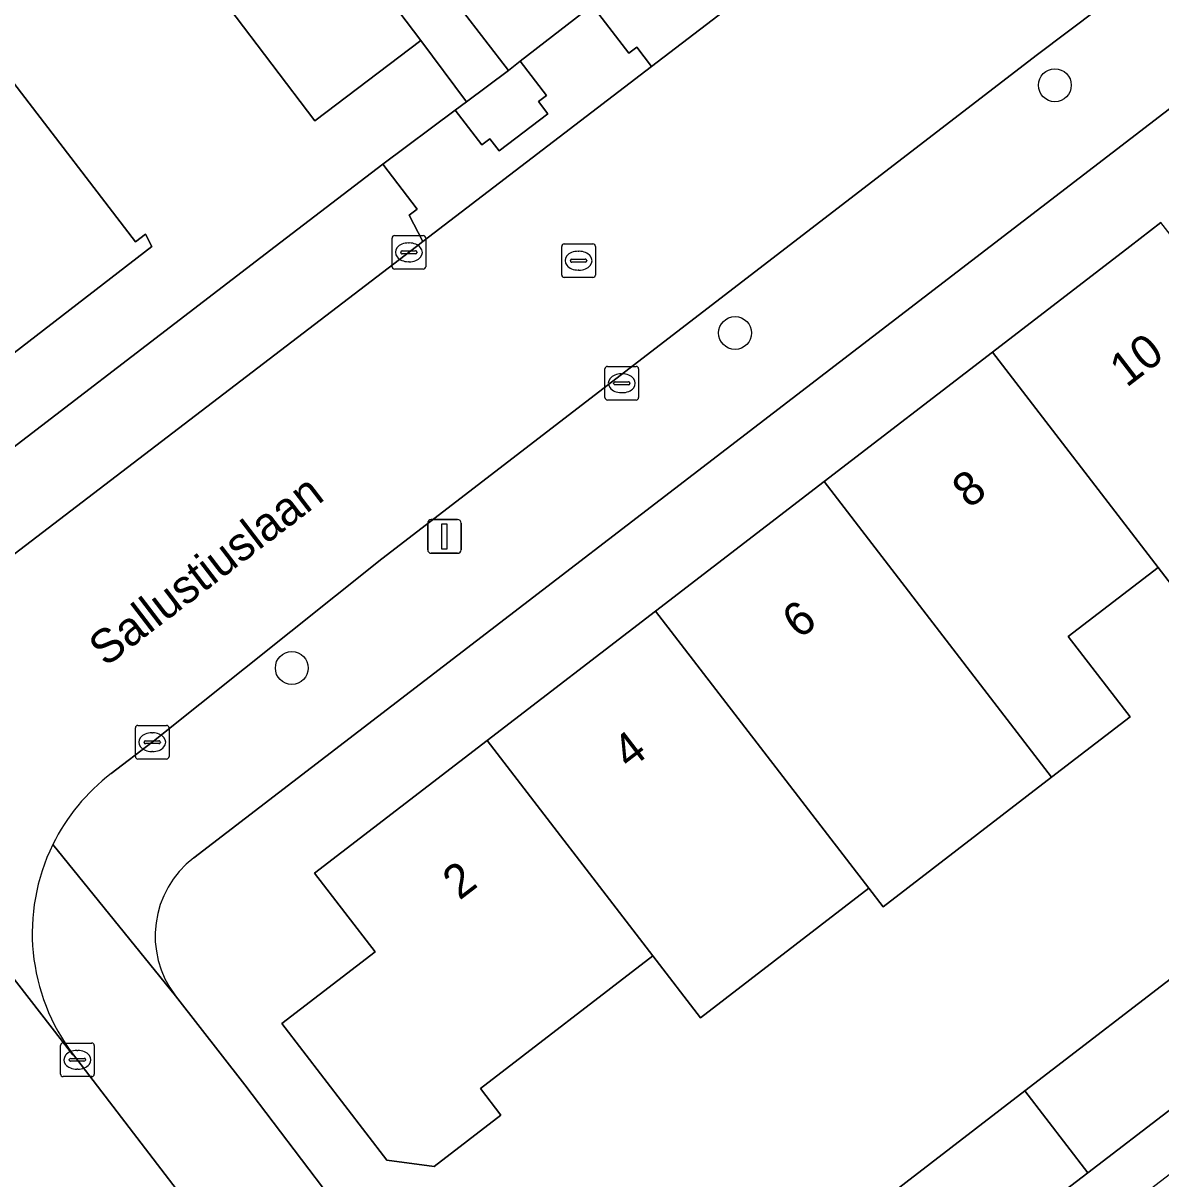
# Model space of a CAD drawing. Extents: x 159352 to 160617, y 385888 to 387323.
# Drawn here: x 159861.21 to 159895.03, y 386722.27 to 386756.64 of the extents above; entities that cross this region are included whole.
import ezdxf

# ---------------------------------------------------------------- set-up
doc = ezdxf.new("R2010")
doc.units = 0
for name, color, linetype in [('IMGEO_Boom', 7, 'Continuous'), ('IMGEO_Erf', 7, 'Continuous'), ('IMGEO_Kolk', 7, 'Continuous'), ('IMGEO_Lichtmast', 7, 'Continuous'), ('IMGEO_Muur', 7, 'Continuous'), ('IMGEO_Openbare_ruimte_label', 7, 'Continuous'), ('IMGEO_Pand', 7, 'Continuous'), ('IMGEO_Pand_nummerreeks', 7, 'Continuous'), ('IMGEO_Rijbaan_lokaal_open', 7, 'Continuous'), ('IMGEO_Rioolput', 7, 'Continuous'), ('IMGEO_Voetpad_open', 7, 'Continuous')]:
    doc.layers.add(name, color=color, linetype=linetype)

msp = doc.modelspace()

# ---------------------------------------------------------------- linework, layer by layer
at = {"layer": 'IMGEO_Boom'}
for centre in [(159891.875, 386754.795), (159882.369, 386747.428), (159869.194, 386737.465)]:
    msp.add_circle(centre, 0.489, dxfattribs=at)
at = {"layer": 'IMGEO_Erf'}
for points in [[(159868.698, 386750), (159871.896, 386752.452), (159874.047, 386754.055), (159874.384, 386754.306), (159873.03, 386756.125), (159869.881, 386753.741), (159866.048, 386758.803), (159869.197, 386761.187), (159867.899, 386762.782), (159865.933, 386761.267), (159863.237, 386764.766), (159860.827, 386767.894), (159862.793, 386769.409), (159860.224, 386772.635)], [(159897.758, 386755.993), (159889.952, 386750), (159866.277, 386731.823)], [(159860.936, 386754.862), (159864.546, 386750.136), (159864.844, 386750.366), (159865.036, 386750), (159857.924, 386744.517)], [(159896.532, 386738.395), (159894.946, 386740.456), (159892.272, 386738.4), (159894.11, 386736.01), (159891.777, 386734.216), (159886.769, 386730.365), (159886.345, 386730.916), (159881.339, 386727.066), (159879.925, 386728.904), (159874.798, 386724.962), (159875.408, 386724.169), (159873.426, 386722.645), (159872.023, 386722.829), (159868.896, 386726.896), (159871.671, 386729.029), (159869.873, 386731.367), (159874.999, 386735.309), (159880.006, 386739.159), (159885.013, 386743.01), (159890.02, 386746.861), (159894.103, 386750), (159895.029, 386750.712)], [(159858.332, 386742.051), (159868.698, 386750)], [(159865.733, 386727.719), (159867.797, 386725.071), (159876.223, 386713.967), (159876.438, 386713.684), (159876.578, 386713.502), (159878.288, 386711.271), (159882.712, 386714.678), (159880.678, 386717.331), (159885.803, 386721.261), (159885.979, 386721.032), (159890.985, 386724.886), (159895.989, 386728.74), (159900.993, 386732.593), (159906, 386736.449)]]:
    msp.add_lwpolyline(points, dxfattribs=at)
msp.add_arc((159868.064, 386729.498), 2.932, 127.5455, 217.353, dxfattribs=at)
at = {"layer": 'IMGEO_Kolk'}
for p, q in [((159872.172, 386749.4), (159872.172, 386750.252)), ((159872.247, 386750.326), (159873.099, 386750.326)), ((159872.66, 386750.106), (159872.685, 386750.106)), ((159873.173, 386750.252), (159873.173, 386749.4)), ((159872.431, 386749.82), (159872.431, 386749.832)), ((159872.869, 386749.783), (159872.471, 386749.783)), ((159872.474, 386749.869), (159872.872, 386749.869)), ((159872.915, 386749.832), (159872.915, 386749.82)), ((159872.683, 386749.546), (159872.658, 386749.546)), ((159873.099, 386749.326), (159872.247, 386749.326)), ((159878.501, 386745.507), (159878.501, 386746.359)), ((159878.576, 386746.433), (159879.428, 386746.433)), ((159879.502, 386746.359), (159879.502, 386745.507)), ((159878.803, 386745.976), (159879.201, 386745.976)), ((159878.989, 386746.213), (159879.014, 386746.213)), ((159878.76, 386745.927), (159878.76, 386745.939)), ((159879.198, 386745.89), (159878.8, 386745.89)), ((159879.012, 386745.653), (159878.987, 386745.653)), ((159879.244, 386745.939), (159879.244, 386745.927)), ((159879.428, 386745.433), (159878.576, 386745.433)), ((159864.543, 386734.832), (159864.543, 386735.684)), ((159864.618, 386735.758), (159865.47, 386735.758)), ((159865.544, 386735.684), (159865.544, 386734.832)), ((159864.845, 386735.301), (159865.243, 386735.301)), ((159865.031, 386735.538), (159865.056, 386735.538)), ((159864.802, 386735.252), (159864.802, 386735.264)), ((159865.24, 386735.215), (159864.842, 386735.215)), ((159865.054, 386734.978), (159865.029, 386734.978)), ((159865.286, 386735.264), (159865.286, 386735.252)), ((159865.47, 386734.758), (159864.618, 386734.758)), ((159862.319, 386725.387), (159862.319, 386726.239)), ((159862.394, 386726.313), (159863.246, 386726.313)), ((159862.807, 386726.093), (159862.832, 386726.093)), ((159863.32, 386726.239), (159863.32, 386725.387)), ((159862.578, 386725.807), (159862.578, 386725.819)), ((159863.016, 386725.77), (159862.618, 386725.77)), ((159862.621, 386725.856), (159863.019, 386725.856)), ((159863.062, 386725.819), (159863.062, 386725.807)), ((159862.83, 386725.533), (159862.805, 386725.533)), ((159863.246, 386725.313), (159862.394, 386725.313))]:
    msp.add_line(p, q, dxfattribs=at)
for points in [[(159872.172, 386749.4), (159872.172, 386750.252)], [(159872.247, 386750.326), (159873.099, 386750.326)], [(159873.173, 386750.252), (159873.173, 386749.4)], [(159873.099, 386749.326), (159872.247, 386749.326)], [(159878.501, 386745.507), (159878.501, 386746.359)], [(159878.576, 386746.433), (159879.428, 386746.433)], [(159879.502, 386746.359), (159879.502, 386745.507)], [(159879.428, 386745.433), (159878.576, 386745.433)], [(159864.543, 386734.832), (159864.543, 386735.684)], [(159864.618, 386735.758), (159865.47, 386735.758)], [(159865.544, 386735.684), (159865.544, 386734.832)], [(159865.47, 386734.758), (159864.618, 386734.758)], [(159862.319, 386725.387), (159862.319, 386726.239)], [(159862.394, 386726.313), (159863.246, 386726.313)], [(159863.32, 386726.239), (159863.32, 386725.387)], [(159863.246, 386725.313), (159862.394, 386725.313)]]:
    msp.add_lwpolyline(points, dxfattribs=at)
for centre, radius, start, end in [((159872.249, 386750.25), 0.0765, 91.552, 178.448), ((159872.249, 386750.25), 0.0765, 91.552, 178.448), ((159873.097, 386750.25), 0.0765, 1.552, 88.448), ((159873.097, 386750.25), 0.0765, 1.552, 88.448), ((159872.471, 386749.829), 0.0403, 85.8775, 175.7526), ((159872.468, 386749.819), 0.0366, 178.938, 274.7102), ((159872.872, 386749.826), 0.043, 264.8664, 352.4533), ((159872.876, 386749.831), 0.0386, 1.7309, 96.639), ((159872.249, 386749.402), 0.0765, 181.552, 268.448), ((159872.249, 386749.402), 0.0765, 181.552, 268.448), ((159873.097, 386749.402), 0.0765, 271.552, 358.448), ((159873.097, 386749.402), 0.0765, 271.552, 358.448), ((159878.578, 386746.357), 0.0765, 91.552, 178.448), ((159878.578, 386746.357), 0.0765, 91.552, 178.448), ((159879.426, 386746.357), 0.0765, 1.552, 88.448), ((159879.426, 386746.357), 0.0765, 1.552, 88.448), ((159878.8, 386745.936), 0.0403, 85.8775, 175.7526), ((159879.205, 386745.938), 0.0386, 1.7309, 96.639), ((159878.797, 386745.926), 0.0366, 178.938, 274.7102), ((159879.201, 386745.933), 0.043, 264.8664, 352.4533), ((159878.578, 386745.509), 0.0765, 181.552, 268.448), ((159878.578, 386745.509), 0.0765, 181.552, 268.448), ((159879.426, 386745.509), 0.0765, 271.552, 358.448), ((159879.426, 386745.509), 0.0765, 271.552, 358.448), ((159864.62, 386735.682), 0.0765, 91.552, 178.448), ((159864.62, 386735.682), 0.0765, 91.552, 178.448), ((159865.468, 386735.682), 0.0765, 1.552, 88.448), ((159865.468, 386735.682), 0.0765, 1.552, 88.448), ((159864.842, 386735.261), 0.0403, 85.8775, 175.7526), ((159865.247, 386735.263), 0.0386, 1.7309, 96.639), ((159864.839, 386735.251), 0.0366, 178.938, 274.7102), ((159865.243, 386735.258), 0.043, 264.8664, 352.4533), ((159864.62, 386734.834), 0.0765, 181.552, 268.448), ((159864.62, 386734.834), 0.0765, 181.552, 268.448), ((159865.468, 386734.834), 0.0765, 271.552, 358.448), ((159865.468, 386734.834), 0.0765, 271.552, 358.448), ((159862.396, 386726.237), 0.0765, 91.552, 178.448), ((159862.396, 386726.237), 0.0765, 91.552, 178.448), ((159863.244, 386726.237), 0.0765, 1.552, 88.448), ((159863.244, 386726.237), 0.0765, 1.552, 88.448), ((159862.618, 386725.816), 0.0403, 85.8775, 175.7526), ((159862.615, 386725.806), 0.0366, 178.938, 274.7102), ((159863.019, 386725.813), 0.043, 264.8664, 352.4533), ((159863.023, 386725.818), 0.0386, 1.7309, 96.639), ((159862.396, 386725.389), 0.0765, 181.552, 268.448), ((159862.396, 386725.389), 0.0765, 181.552, 268.448), ((159863.244, 386725.389), 0.0765, 271.552, 358.448), ((159863.244, 386725.389), 0.0765, 271.552, 358.448)]:
    msp.add_arc(centre, radius, start, end, dxfattribs=at)
for centre, major_axis, ratio, start_param, end_param in [((159872.659, 386749.826), (-0.387, 0.002), 0.722429, 4.712389, 7.853982), ((159872.684, 386749.826), (-0.39, 0.002), 0.717154, 1.570796, 4.712389), ((159878.988, 386745.933), (-0.387, 0.002), 0.722429, 4.712389, 7.853982), ((159879.013, 386745.933), (-0.39, 0.002), 0.717154, 1.570796, 4.712389), ((159865.03, 386735.258), (-0.387, 0.002), 0.722429, 4.712389, 7.853982), ((159865.055, 386735.258), (-0.39, 0.002), 0.717154, 1.570796, 4.712389), ((159862.806, 386725.813), (-0.387, 0.002), 0.722429, 4.712389, 7.853982), ((159862.831, 386725.813), (-0.39, 0.002), 0.717154, 1.570796, 4.712389)]:
    msp.add_ellipse(centre, major_axis=major_axis, ratio=ratio, start_param=start_param, end_param=end_param, dxfattribs=at)
at = {"layer": 'IMGEO_Lichtmast'}
for p, q in [((159873.333, 386741.877), (159874.123, 386741.877)), ((159874.123, 386741.877), (159873.333, 386741.877)), ((159873.233, 386740.977), (159873.233, 386741.777)), ((159873.233, 386741.777), (159873.233, 386740.977)), ((159874.223, 386741.777), (159874.223, 386740.977)), ((159874.223, 386740.977), (159874.223, 386741.777)), ((159874.123, 386740.877), (159873.333, 386740.877)), ((159873.333, 386740.877), (159874.123, 386740.877))]:
    msp.add_line(p, q, dxfattribs=at)
msp.add_lwpolyline([(159873.653, 386741.752), (159873.803, 386741.752), (159873.803, 386741.002), (159873.653, 386741.002), (159873.653, 386741.752)], dxfattribs=at)
for centre, start, end in [((159873.333, 386741.777), 90, 180), ((159873.333, 386741.777), 90, 180), ((159874.123, 386741.777), 0, 90), ((159874.123, 386741.777), 360, 90), ((159873.333, 386740.977), 180, 270), ((159873.333, 386740.977), 180, 270), ((159874.123, 386740.977), 270, 0), ((159874.123, 386740.977), 270, 0)]:
    msp.add_arc(centre, 0.1, start, end, dxfattribs=at)
at = {"layer": 'IMGEO_Muur'}
msp.add_lwpolyline([(159867.797, 386725.071), (159876.223, 386713.967)], dxfattribs=at)
at = {"layer": 'IMGEO_Pand'}
for points in [[(159875.982, 386755.507), (159878.122, 386757.167), (159878.815, 386757.704), (159877.405, 386759.522), (159873.513, 386764.539), (159870.331, 386762.071), (159874.223, 386757.054), (159875.633, 386755.236)], [(159873.03, 386756.125), (159869.197, 386761.187), (159866.048, 386758.803), (159869.881, 386753.741)], [(159854.568, 386750), (159854.067, 386749.617), (159854.195, 386749.452), (159854.428, 386749.633), (159857.923, 386745.1), (159857.641, 386744.883), (159857.924, 386744.517), (159865.036, 386750), (159864.844, 386750.366), (159864.546, 386750.136), (159860.936, 386754.862)], [(159895.577, 386750), (159895.029, 386750.712), (159894.103, 386750), (159890.02, 386746.861), (159894.946, 386740.456), (159896.532, 386738.395), (159901.54, 386742.246), (159899.955, 386744.308)], [(159890.02, 386746.861), (159885.013, 386743.01), (159891.777, 386734.216), (159894.11, 386736.01), (159892.272, 386738.4), (159894.946, 386740.456)], [(159891.777, 386734.216), (159885.013, 386743.01), (159880.006, 386739.159), (159886.345, 386730.916), (159886.769, 386730.365)], [(159886.345, 386730.916), (159880.006, 386739.159), (159874.999, 386735.309), (159879.925, 386728.904), (159881.339, 386727.066)], [(159879.925, 386728.904), (159874.999, 386735.309), (159869.873, 386731.367), (159871.671, 386729.029), (159868.896, 386726.896), (159872.023, 386722.829), (159873.426, 386722.645), (159875.408, 386724.169), (159874.798, 386724.962)], [(159897.868, 386726.297), (159895.989, 386728.74), (159890.985, 386724.886), (159892.855, 386722.455)], [(159892.855, 386722.455), (159890.985, 386724.886), (159885.979, 386721.032), (159887.841, 386718.611)]]:
    msp.add_lwpolyline(points, close=True, dxfattribs=at)
at = {"layer": 'IMGEO_Rijbaan_lokaal_open'}
msp.add_lwpolyline([(159836.607, 386759.97), (159828.052, 386771.09), (159822.454, 386766.789), (159823.149, 386766.032), (159825.138, 386763.437), (159835.441, 386750), (159835.735, 386749.617), (159837.945, 386746.734), (159862.86, 386714.278), (159868.383, 386718.549), (159862.704, 386725.963), (159862.688, 386725.966), (159851.299, 386740.643), (159851.289, 386740.779), (159844.235, 386750)], close=True, dxfattribs=at)
for points in [[(159891.292, 386764.079), (159879.89, 386755.35), (159873.093, 386750.147), (159872.901, 386750), (159859.414, 386739.695)], [(159891.361, 386755.71), (159895.007, 386758.463)], [(159863.821, 386734.324), (159865.044, 386735.258), (159865.084, 386735.29), (159871.869, 386740.713), (159891.361, 386755.71)], [(159851.289, 386740.779), (159851.299, 386740.643), (159862.688, 386725.966), (159862.704, 386725.963)]]:
    msp.add_lwpolyline(points, dxfattribs=at)
for centre, radius, start, end in [((159867.442, 386729.585), 5.964, 127.3794, 153.8528), ((159867.446, 386729.586), 5.968, 153.8811, 217.3767)]:
    msp.add_arc(centre, radius, start, end, dxfattribs=at)
at = {"layer": 'IMGEO_Rioolput'}
for p, q in [((159877.292, 386750.078), (159878.144, 386750.078)), ((159877.217, 386749.152), (159877.217, 386750.004)), ((159877.705, 386749.858), (159877.73, 386749.858)), ((159878.218, 386750.004), (159878.218, 386749.152)), ((159877.476, 386749.572), (159877.476, 386749.584)), ((159877.914, 386749.535), (159877.516, 386749.535)), ((159877.519, 386749.621), (159877.917, 386749.621)), ((159877.96, 386749.584), (159877.96, 386749.572)), ((159878.144, 386749.078), (159877.292, 386749.078)), ((159877.728, 386749.298), (159877.703, 386749.298))]:
    msp.add_line(p, q, dxfattribs=at)
for points in [[(159877.292, 386750.078), (159878.144, 386750.078)], [(159877.217, 386749.152), (159877.217, 386750.004)], [(159878.218, 386750.004), (159878.218, 386749.152)], [(159878.144, 386749.078), (159877.292, 386749.078)]]:
    msp.add_lwpolyline(points, dxfattribs=at)
for centre, radius, start, end in [((159877.294, 386750.002), 0.0765, 91.552, 178.448), ((159877.294, 386750.002), 0.0765, 91.552, 178.448), ((159878.142, 386750.002), 0.0765, 1.552, 88.448), ((159878.142, 386750.002), 0.0765, 1.552, 88.448), ((159877.516, 386749.581), 0.0403, 85.8775, 175.7526), ((159877.513, 386749.571), 0.0366, 178.938, 274.7102), ((159877.917, 386749.578), 0.043, 264.8664, 352.4533), ((159877.921, 386749.583), 0.0386, 1.7309, 96.639), ((159877.294, 386749.154), 0.0765, 181.552, 268.448), ((159877.294, 386749.154), 0.0765, 181.552, 268.448), ((159878.142, 386749.154), 0.0765, 271.552, 358.448), ((159878.142, 386749.154), 0.0765, 271.552, 358.448)]:
    msp.add_arc(centre, radius, start, end, dxfattribs=at)
for centre, major_axis, ratio, start_param, end_param in [((159877.704, 386749.578), (-0.387, 0.002), 0.722429, 4.712389, 7.853982), ((159877.729, 386749.578), (-0.39, 0.002), 0.717154, 1.570796, 4.712389)]:
    msp.add_ellipse(centre, major_axis=major_axis, ratio=ratio, start_param=start_param, end_param=end_param, dxfattribs=at)
at = {"layer": 'IMGEO_Voetpad_open'}
for points in [[(159870.331, 386762.071), (159869.05, 386763.766), (159866.37, 386767.132), (159862.777, 386771.647), (159861.305, 386773.495), (159860.904, 386773.176), (159860.224, 386772.635), (159862.793, 386769.409), (159865.613, 386765.749), (159867.899, 386762.782), (159869.197, 386761.187), (159873.03, 386756.125), (159874.384, 386754.306), (159875.633, 386755.236), (159874.223, 386757.054)], [(159871.896, 386752.452), (159872.922, 386751.111), (159872.684, 386750.929), (159873.093, 386750.147), (159879.89, 386755.35), (159879.447, 386755.93), (159879.209, 386755.748), (159878.122, 386757.167), (159875.982, 386755.507), (159876.764, 386754.489), (159876.526, 386754.307), (159876.8, 386753.95), (159875.355, 386752.845), (159875.081, 386753.202), (159874.843, 386753.02), (159874.047, 386754.055)], [(159876.526, 386754.307), (159876.764, 386754.489), (159875.982, 386755.507), (159875.633, 386755.236), (159874.384, 386754.306), (159874.047, 386754.055), (159874.843, 386753.02), (159875.081, 386753.202), (159875.355, 386752.845), (159876.8, 386753.95)]]:
    msp.add_lwpolyline(points, close=True, dxfattribs=at)
for points in [[(159890.243, 386766.548), (159888.837, 386765.459), (159878.815, 386757.704), (159878.122, 386757.167), (159879.209, 386755.748), (159879.447, 386755.93), (159879.89, 386755.35), (159891.292, 386764.079)], [(159895.007, 386758.463), (159891.361, 386755.71), (159871.869, 386740.713), (159865.084, 386735.29), (159865.044, 386735.258), (159863.821, 386734.324)], [(159866.277, 386731.823), (159889.952, 386750), (159897.758, 386755.993)], [(159872.901, 386750), (159873.093, 386750.147), (159872.684, 386750.929), (159872.922, 386751.111), (159871.896, 386752.452), (159868.698, 386750), (159858.332, 386742.051)], [(159859.414, 386739.695), (159872.901, 386750)], [(159917.244, 386731.127), (159903.454, 386720.459), (159901.407, 386723.143), (159899.488, 386725.661), (159915.495, 386737.952), (159914.946, 386738.75), (159914.583, 386739.129), (159913.022, 386737.916), (159907.895, 386733.985), (159902.88, 386730.14), (159897.868, 386726.297), (159892.855, 386722.455), (159887.841, 386718.611), (159882.712, 386714.678), (159878.288, 386711.271), (159879.192, 386710.073), (159898.025, 386724.513), (159900.037, 386721.894), (159902.001, 386719.337), (159885.137, 386706.313)], [(159867.797, 386725.071), (159865.733, 386727.719), (159862.088, 386732.213)], [(159862.088, 386732.213), (159865.733, 386727.719)], [(159862.704, 386725.963), (159868.383, 386718.549), (159873.803, 386711.475), (159876.578, 386713.502), (159876.438, 386713.684), (159876.223, 386713.967), (159867.797, 386725.071)]]:
    msp.add_lwpolyline(points, dxfattribs=at)
for centre, radius, start, end in [((159867.442, 386729.585), 5.964, 127.3794, 153.8528), ((159867.446, 386729.586), 5.968, 153.8811, 217.3767), ((159868.064, 386729.498), 2.932, 127.5455, 217.353)]:
    msp.add_arc(centre, radius, start, end, dxfattribs=at)

# ---------------------------------------------------------------- texts
at = {"layer": 'IMGEO_Openbare_ruimte_label'}
msp.add_text('Sallustiuslaan', height=1, rotation=37.3973, dxfattribs=at).set_placement((159863.658, 386737.48))
at = {"layer": 'IMGEO_Pand_nummerreeks'}
for s, p in [('10', (159894.005, 386745.787)), ('8', (159889.324, 386742.186)), ('6', (159884.273, 386738.303)), ('4', (159879.226, 386734.421)), ('2', (159874.177, 386730.539))]:
    msp.add_text(s, height=1, rotation=37.561, dxfattribs=at).set_placement(p)

doc.saveas('drawing.dxf')
